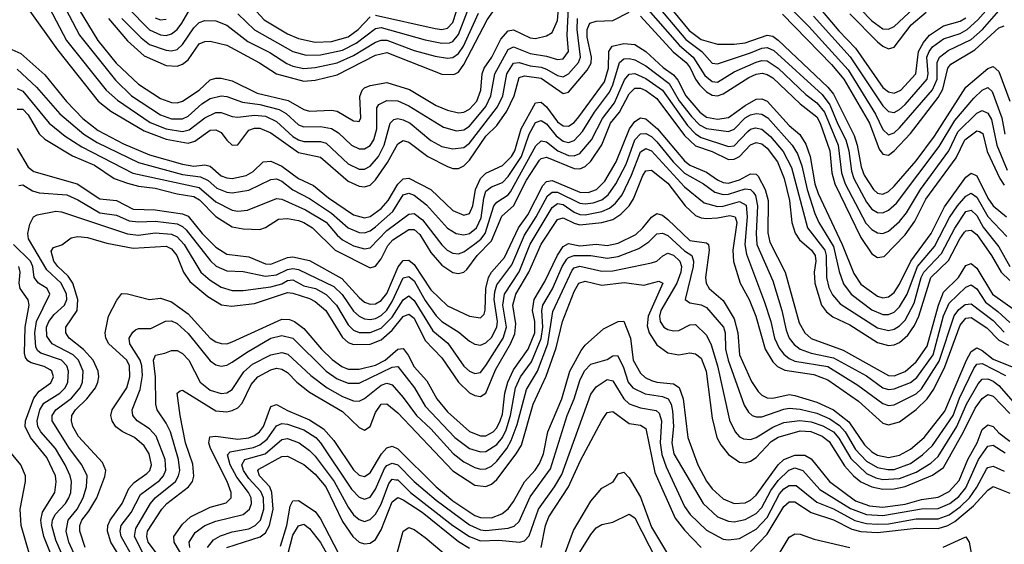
# Model space of a CAD drawing. Header units: inches. Extents: x 990535 to 1117859, y 769386 to 892122.
# Tile 633 of 656: x 1081299 to 1084870, y 827682 to 829586. Entities that reach past the tile are written whole.
import ezdxf

# ---------------------------------------------------------------- set-up
doc = ezdxf.new("R2010")
doc.units = ezdxf.units.IN
doc.header["$MEASUREMENT"] = 0
doc.layers.add('B0882', color=7, linetype='Continuous')

msp = doc.modelspace()

# ---------------------------------------------------------------- linework, layer by layer
at = {"layer": 'B0882', "color": 5}
for points, elevation in [([(1084228.3, 829748.3), (1084390, 829581.5), (1084430, 829552.4), (1084450, 829551.3), (1084470, 829561.1), (1084557.6, 829642.4)], 3740), ([(1083590, 829713.7), (1083727.2, 829547.2), (1083770, 829514.6), (1083830, 829497.6), (1083890, 829496.6), (1083930, 829501.7), (1084010, 829529.8), (1084030, 829525.8), (1084050, 829511.2), (1084230, 829340.6), (1084250, 829315.5), (1084325.6, 829165.6), (1084336.8, 829130), (1084351.4, 829051.4), (1084362.2, 829022.2), (1084395, 828970), (1084410, 828956), (1084430, 828953.2), (1084450, 828962.8), (1084470, 828981.6), (1084550, 829073.6), (1084616.3, 829163.7), (1084730, 829341.4), (1084810, 829409.1), (1084830, 829416.5), (1084850, 829397.4), (1084890, 829290.2)], 3580), ([(1081498.1, 829650), (1081582.7, 829510), (1081648.7, 829428.7), (1081730, 829351.4), (1081810, 829300.2), (1081850, 829285.2), (1081870, 829284.5), (1081890, 829290.1), (1081949.9, 829330), (1081990, 829367.2), (1082010, 829373.3), (1082030, 829373.2), (1082070, 829364.6), (1082159.7, 829319.7), (1082272.8, 829292.8), (1082330, 829259.4), (1082350, 829254.1), (1082430, 829258.1), (1082450, 829254.2), (1082510, 829218.5), (1082522.9, 829217.1), (1082530, 829216.9), (1082536.1, 829230), (1082533, 829307), (1082541.1, 829330), (1082550, 829339.2), (1082570, 829347.4), (1082630, 829357.8), (1082712.4, 829332.4), (1082810, 829274.2), (1082850, 829257.2), (1082890, 829247.5), (1082910, 829249.8), (1082930, 829260.7), (1082956.9, 829290), (1082971.8, 829330), (1082976.8, 829390), (1082983.4, 829410), (1083011.5, 829450), (1083044.4, 829515.6), (1083070, 829545.6), (1083090, 829549.5), (1083150, 829519.6), (1083170, 829517.4), (1083210, 829526.8), (1083230, 829539.6), (1083250, 829583.5), (1083257.3, 829670)], 3580), ([(1083590, 829663.3), (1083714.5, 829514.5), (1083772.7, 829470), (1083810, 829428.4), (1083830, 829425.8), (1083950, 829465.3), (1083990, 829482.9), (1084010, 829485.1), (1084034.6, 829474.6), (1084210, 829314), (1084237.4, 829277.4), (1084266.2, 829206.2), (1084295.4, 829150), (1084306.5, 829110), (1084315.6, 829035.6), (1084324, 829010), (1084370, 828924.2), (1084390, 828898.1), (1084410, 828885.6), (1084430, 828885.4), (1084450, 828894.2), (1084479.4, 828920.6), (1084634.2, 829125.8), (1084690, 829220.3), (1084759.1, 829300.9), (1084790, 829329.7), (1084810, 829339.5), (1084825.7, 829325.7), (1084861, 829230), (1084871.9, 829170)], 3560), ([(1084178.2, 829598.2), (1084310.7, 829450.6), (1084430, 829273.8), (1084450, 829252.9), (1084470, 829248.9), (1084490, 829259.7), (1084510, 829278.3), (1084590, 829369.7), (1084594.2, 829390), (1084589.6, 829450), (1084596.9, 829470), (1084610, 829487.6), (1084650, 829516.2), (1084710, 829535.6), (1084735.3, 829550), (1084774.3, 829585.7), (1084850, 829672.9)], 3660), ([(1081330, 829624.9), (1081436.2, 829476.2), (1081584.1, 829290), (1081630, 829253.6), (1081750, 829182.1), (1081830, 829152.8), (1081910, 829137.8), (1081934.4, 829145.6), (1081990, 829185.2), (1082010, 829186.6), (1082030, 829176.2), (1082050, 829148.1), (1082070, 829130.1), (1082090, 829131.7), (1082130, 829184.8), (1082150, 829192.6), (1082170, 829192.8), (1082210, 829175.7), (1082310, 829103.4), (1082390, 829087.6), (1082490, 828999.6), (1082530, 828981.2), (1082550, 828979), (1082570, 828985.7), (1082590, 829004.9), (1082632.6, 829067.4), (1082670, 829135), (1082690, 829147.5), (1082710, 829142), (1082779.2, 829090), (1082850, 829053), (1082870, 829046.3), (1082890, 829045.7), (1082910, 829055.6), (1082930, 829076.3), (1082990, 829162.9), (1083030, 829202.4), (1083065.6, 829254.4), (1083092.6, 829310), (1083110, 829376.3), (1083130, 829382.7), (1083190, 829373.7), (1083270, 829318), (1083290, 829322.4), (1083357.7, 829402.3), (1083371.3, 829428.7), (1083372.7, 829450), (1083357.4, 829522.6), (1083357.2, 829550), (1083366.4, 829573.6), (1083390, 829580.3), (1083450, 829583), (1083510, 829613)], 3520), ([(1081405.9, 829630), (1081468.9, 829510), (1081612.1, 829330), (1081653.7, 829293.7), (1081772.6, 829212.6), (1081830, 829190.2), (1081890, 829180.4), (1081914, 829186), (1081970, 829230.1), (1082010, 829249.7), (1082030, 829249), (1082070, 829234), (1082090, 829231.7), (1082150, 829239.7), (1082190, 829235.3), (1082230, 829216.8), (1082290, 829161.5), (1082310, 829149.8), (1082330, 829144.3), (1082390, 829144.1), (1082410, 829137.9), (1082490, 829063.2), (1082530, 829043.5), (1082550, 829043.6), (1082570, 829054.5), (1082600.7, 829090), (1082620.8, 829130), (1082642.2, 829210), (1082655.7, 829224.3), (1082670, 829226.9), (1082690, 829222.3), (1082715, 829210), (1082790, 829147.9), (1082830, 829125.9), (1082870, 829116.7), (1082910, 829122.4), (1082930, 829137.4), (1083031.5, 829270), (1083050.8, 829310), (1083065.7, 829390), (1083090, 829428.1), (1083110, 829431.1), (1083150, 829418.2), (1083190, 829413.3), (1083210, 829406.7), (1083250, 829383.4), (1083270, 829379.1), (1083290, 829389.1), (1083325.3, 829430), (1083332.5, 829450), (1083320.5, 829550), (1083321.5, 829590)], 3540), ([(1081453, 829650), (1081516.2, 829530), (1081646.5, 829366.5), (1081704, 829310), (1081810, 829241.2), (1081850, 829226.7), (1081890, 829226.1), (1081910, 829236.1), (1081959.9, 829280.1), (1081990, 829299.5), (1082029.4, 829309.4), (1082050, 829306.8), (1082106.9, 829286.9), (1082170, 829278.6), (1082240.3, 829260.3), (1082266, 829246), (1082310, 829204.1), (1082330, 829196.5), (1082390, 829197.9), (1082430, 829191), (1082455.2, 829175.2), (1082502.5, 829130), (1082530, 829117), (1082550, 829117.6), (1082570, 829129.3), (1082583.8, 829150), (1082594.5, 829190), (1082593.9, 829266.1), (1082602, 829278), (1082630, 829292.1), (1082670, 829291), (1082710, 829273.7), (1082836, 829196), (1082883, 829183), (1082910, 829185.7), (1082930, 829199.6), (1082990, 829270.8), (1083008.3, 829310), (1083021.9, 829390), (1083070, 829477.4), (1083090, 829488), (1083150, 829462.8), (1083210, 829453.1), (1083250, 829441.1), (1083270, 829443.3), (1083289.6, 829470), (1083284.7, 829530), (1083288.9, 829630)], 3560), ([(1081620.5, 829590), (1081689.4, 829509.4), (1081750, 829455.1), (1081830, 829419.9), (1081870, 829417.5), (1081890, 829424.4), (1081910, 829440.3), (1081950, 829497.9), (1081970, 829507), (1081990, 829508), (1082050, 829493.2), (1082168.9, 829428.9), (1082230, 829389.2), (1082330, 829363.1), (1082370, 829366.2), (1082450, 829385.8), (1082590, 829457.3), (1082630, 829466.8), (1082830, 829388.8), (1082873.4, 829386.6), (1082890, 829395.2), (1082910, 829423), (1082994.3, 829585.6), (1083030, 829634.5)], 3620), ([(1081690.3, 829630.3), (1081770, 829549.2), (1081810, 829530.6), (1081830, 829528.9), (1081850, 829534.2), (1081870, 829550.4), (1081887.2, 829572.8), (1081930, 829648)], 3660), ([(1082130, 829645.5), (1082185.8, 829585.8), (1082270, 829535.2), (1082310, 829517.5), (1082370, 829504.9), (1082430, 829506.4), (1082490, 829523.9), (1082526.7, 829550), (1082570, 829596.3)], 3680), ([(1082590, 829602.1), (1082805.9, 829554.1), (1082830, 829550.9), (1082850, 829555.1), (1082870, 829575.7), (1082892.4, 829647.6)], 3680), ([(1083560.9, 829640.9), (1083692.2, 829492.2), (1083742, 829450), (1083783.3, 829383.3), (1083810, 829361.1), (1083830, 829359.8), (1083890, 829396.3), (1083970, 829432), (1083990, 829437.9), (1084010, 829436.5), (1084050, 829409.8), (1084150, 829314.9), (1084190, 829283.7), (1084217.7, 829250), (1084267.1, 829130), (1084279.8, 829030), (1084293.2, 828990), (1084368, 828848), (1084390, 828824), (1084410, 828812.4), (1084430, 828810.5), (1084450, 828818.4), (1084490, 828853), (1084515.1, 828884.9), (1084565.9, 828970), (1084668.4, 829110), (1084701.3, 829178.7), (1084770, 829246.3), (1084790, 829256.3), (1084810, 829246.8), (1084823.7, 829223.7), (1084842.6, 829130), (1084880.4, 829040.4)], 3540), ([(1084081.6, 829641.6), (1084161.6, 829561.6), (1084303.8, 829403.8), (1084402.7, 829242.7), (1084430, 829187.9), (1084450, 829168.5), (1084470, 829175.8), (1084490, 829193.3), (1084610, 829331.4), (1084626.5, 829370), (1084626.8, 829430), (1084634.6, 829450), (1084665.9, 829474.1), (1084750, 829514.6), (1084790.7, 829550), (1084850, 829617.7)], 3640), ([(1084190, 829639.5), (1084270, 829545.5), (1084330, 829483.1), (1084430, 829340.2), (1084450, 829324), (1084470, 829319.3), (1084494.3, 829330), (1084549.4, 829390), (1084558.5, 829470), (1084576.6, 829503.4), (1084599, 829530), (1084650, 829563.3), (1084710, 829580.3), (1084730, 829593.2)], 3680), ([(1081670, 829590.7), (1081739.6, 829519.5), (1081770, 829496.3), (1081830, 829475.3), (1081850, 829473.2), (1081870, 829478.1), (1081890, 829496), (1081930, 829556.8), (1081950, 829576.1), (1081970, 829583.1), (1082010, 829581.5), (1082050, 829566), (1082126.7, 829506.7), (1082206.6, 829466.6), (1082267.4, 829427.4), (1082290, 829417.7), (1082330, 829409.4), (1082370, 829412.2), (1082450, 829429), (1082510, 829455.5), (1082590, 829504.8), (1082610, 829511.7), (1082630, 829511.1), (1082730, 829474.1), (1082806.4, 829453.6), (1082850, 829445.9), (1082870, 829449.2), (1082890, 829462.9), (1082908.2, 829490), (1082962.9, 829610)], 3640), ([(1081790, 829592.8), (1081810, 829585.5), (1081830, 829587.3)], 3680), ([(1082090, 829607.1), (1082150, 829549.5), (1082290, 829470.9), (1082337.6, 829457.6), (1082390, 829458.3), (1082470, 829475.9), (1082519.3, 829500.7), (1082590, 829554.4), (1082610, 829557.9), (1082770, 829512.8), (1082830, 829501.1), (1082857.7, 829502.3), (1082870, 829507.1), (1082890, 829531.9), (1082923, 829617)], 3660), ([(1083550, 829599.3), (1083669.2, 829469.2), (1083716.6, 829430), (1083731.2, 829411.2), (1083749.7, 829370), (1083764, 829350), (1083790, 829324.6), (1083810, 829312.1), (1083830, 829309.1), (1083850, 829316.3), (1083944, 829376), (1083970, 829388.1), (1083991.6, 829391.6), (1084010, 829387.5), (1084030, 829374.7), (1084130, 829281.1), (1084190, 829233), (1084202, 829210), (1084236.7, 829110), (1084243.9, 829030), (1084255, 828990), (1084350, 828795.8), (1084390, 828736.6), (1084410, 828722.3), (1084433.9, 828726.1), (1084510, 828805), (1084545.4, 828854.6), (1084585.2, 828934.8), (1084694.9, 829085.1), (1084727.3, 829150), (1084770, 829182.8), (1084780.5, 829180.5), (1084792.4, 829172.4), (1084808.1, 829108.1), (1084853.3, 829010), (1084870, 828985.3)], 3520), ([(1084065.9, 829605.9), (1084243.1, 829423.1), (1084288.4, 829370), (1084381, 829210), (1084416.1, 829116.1), (1084430, 829097.3), (1084450, 829094.2), (1084470, 829109.7), (1084530, 829173.2), (1084630, 829303.1), (1084646.5, 829333.5), (1084665.5, 829410), (1084675.7, 829424.3), (1084763.2, 829476.8), (1084850, 829556.9), (1084870, 829563.3)], 3620), ([(1084310, 829607.6), (1084410, 829505.1), (1084430, 829489.3), (1084450, 829480.7), (1084470, 829485.8), (1084532.5, 829567.5), (1084587.1, 829612.9)], 3720), ([(1081270, 829477.7), (1081303.1, 829463.1), (1081390, 829386.1), (1081468.9, 829288.9), (1081527.4, 829227.4), (1081583.8, 829183.8), (1081675.8, 829135.8), (1081770, 829095.7), (1081890, 829061), (1081930, 829054.8), (1081970, 829058.9), (1081990, 829054.2), (1082030, 829019.8), (1082050, 829011.9), (1082070, 829010), (1082119.8, 829020.2), (1082145.5, 829034.5), (1082182.6, 829070), (1082210, 829072.9), (1082250, 829054.4), (1082310, 829010), (1082364.5, 828984.5), (1082419.1, 828939.1), (1082510, 828877.8), (1082550, 828867.4), (1082570, 828872.1), (1082610, 828900.7), (1082635, 828930), (1082670.5, 828989.5), (1082690, 829008.2), (1082710, 829011.2), (1082790, 828969.4), (1082870, 828893.2), (1082910, 828876), (1082930, 828882.3), (1082942.5, 828910), (1082951.9, 828970), (1082970, 829009.7), (1082990, 829029.5), (1083050, 829056.7), (1083082.1, 829090), (1083094.2, 829110), (1083117.8, 829190), (1083170, 829283.9), (1083190, 829286.5), (1083210, 829270.1), (1083250, 829215.4), (1083270, 829200.5), (1083290, 829199), (1083310, 829213.1), (1083326.7, 829233.2), (1083419.5, 829360.5), (1083434.5, 829410), (1083435.6, 829470), (1083447.6, 829490), (1083490, 829499.2), (1083530, 829496), (1083570, 829470.6), (1083632.5, 829412.5), (1083670, 829385.5), (1083686.2, 829366.2), (1083714.7, 829310), (1083765.8, 829250), (1083790, 829232), (1083830, 829225), (1083870, 829230.8), (1083930, 829275.1), (1083970, 829297.3), (1083990, 829298.8), (1084010, 829290.3), (1084090, 829202.1), (1084128.7, 829168.7), (1084150, 829133.8), (1084166.3, 829090), (1084183.2, 828990), (1084195, 828955), (1084281.4, 828770), (1084324.2, 828664.2), (1084350, 828625.9), (1084410, 828582.9), (1084430, 828576.5), (1084450, 828579.7), (1084470, 828596.1), (1084490, 828625.9), (1084530.6, 828709.4), (1084604.5, 828810), (1084653.5, 828906.5), (1084730, 829013.9), (1084750, 829029.4), (1084770, 829019.2), (1084810, 828938.6), (1084829.8, 828910), (1084878.3, 828870)], 3480), ([(1081290, 829406.5), (1081360.5, 829340.5), (1081444.5, 829244.4), (1081531.9, 829170), (1081580.4, 829140.3), (1081730, 829067.5), (1081890, 829023.8), (1081955.3, 829015.3), (1081982.3, 829002.3), (1082014.3, 828974.3), (1082050, 828960.2), (1082070, 828957.4), (1082130, 828967.8), (1082210, 829006.2), (1082230, 829008.1), (1082250, 829000.4), (1082290, 828968.3), (1082350, 828936.7), (1082430, 828883.7), (1082490, 828830.1), (1082530, 828813.4), (1082550, 828812.8), (1082570, 828819.8), (1082590, 828834), (1082652.6, 828890), (1082690, 828950.1), (1082710, 828956.8), (1082730, 828949.4), (1082773.9, 828913.9), (1082850, 828829.3), (1082882.3, 828810), (1082910, 828805.2), (1082930, 828810.1), (1082956.1, 828830), (1082972.8, 828867.2), (1082981.9, 828938.1), (1082990, 828964.2), (1083010, 828979.3), (1083050, 828994.5), (1083070, 829016.3), (1083119.2, 829090), (1083147.3, 829170), (1083170, 829213.2), (1083190, 829220.6), (1083210, 829208.2), (1083244.6, 829164.6), (1083270, 829145.1), (1083290, 829140.7), (1083310, 829147.6), (1083340, 829180), (1083383.7, 829250), (1083437.7, 829322.3), (1083450.6, 829349.4), (1083474.7, 829430), (1083490, 829444), (1083510, 829445.5), (1083530, 829440.5), (1083570, 829418.9), (1083654, 829354), (1083691.2, 829291.2), (1083734.9, 829234.9), (1083764.8, 829204.8), (1083790, 829191.2), (1083870, 829179.8), (1083890, 829188.8), (1083929.7, 829230.3), (1083950, 829240.5), (1083970, 829245.6), (1083990, 829243.2), (1084012.9, 829230), (1084100.3, 829130), (1084119.4, 829099.4), (1084135.7, 829055.7), (1084155.2, 828970), (1084182.8, 828882.8), (1084197.1, 828850), (1084250, 828762.7), (1084271.6, 828671.6), (1084286.9, 828626.9), (1084314.5, 828590), (1084390, 828533.2), (1084430, 828516.5), (1084450, 828516.1), (1084470, 828524.7), (1084490, 828543.5), (1084517.7, 828590), (1084555.1, 828690), (1084616.9, 828763.1), (1084671.7, 828868.3), (1084700, 828910), (1084730, 828945.7), (1084750, 828956.4), (1084770, 828942.3), (1084810, 828871.7), (1084878.7, 828798.7)], 3460), ([(1081290, 829335.7), (1081310, 829326.3), (1081406.2, 829210), (1081463.8, 829163.8), (1081524.2, 829124.2), (1081709.4, 829029.4), (1081950, 828976.5), (1082010, 828925.4), (1082070, 828894.2), (1082090, 828890.8), (1082125, 828895), (1082230, 828936.9), (1082250, 828934.3), (1082335.3, 828895.3), (1082410, 828850.5), (1082450, 828803.4), (1082470, 828786.4), (1082510, 828765.6), (1082550, 828753.8), (1082570, 828757.9), (1082630, 828821.1), (1082710, 828880.6), (1082730, 828882.7), (1082759.8, 828859.8), (1082830, 828768.8), (1082849.2, 828750), (1082870, 828738.6), (1082890, 828736.1), (1082910, 828743.4), (1082950, 828772.5), (1082970.9, 828789.1), (1082987.1, 828810), (1083018.3, 828910), (1083030, 828924.1), (1083070, 828949.8), (1083078.6, 828961.4), (1083171.3, 829128.7), (1083190, 829146.3), (1083210, 829142.1), (1083250.3, 829110.3), (1083290, 829092.5), (1083310, 829091.6), (1083330, 829099.9), (1083372.3, 829150), (1083412.5, 829227.5), (1083456, 829284), (1083492.4, 829367.6), (1083510, 829388.4), (1083530, 829390.7), (1083570, 829372.3), (1083630, 829330), (1083721.4, 829201.4), (1083750, 829171.6), (1083770, 829158.8), (1083870, 829125.6), (1083890, 829128.7), (1083939.6, 829180.4), (1083950, 829188.6), (1083967.1, 829192.9), (1083990, 829188.2), (1084022.2, 829162.2), (1084067.5, 829107.5), (1084097.9, 829050), (1084155.8, 828830), (1084219.4, 828750), (1084224.5, 828730), (1084225.1, 828650), (1084234.1, 828614.1), (1084247.2, 828587.2), (1084274.9, 828554.9), (1084410, 828467.8), (1084450, 828457.5), (1084470, 828462.5), (1084490, 828475.2), (1084510, 828495.9), (1084542.5, 828557.5), (1084569, 828650), (1084578.6, 828670), (1084642.6, 828737.4), (1084691, 828829), (1084730, 828890), (1084750, 828895.1), (1084770, 828874.9), (1084793.1, 828833.1), (1084850, 828762.1), (1084890.4, 828690.4)], 3440), ([(1081290, 829261.6), (1081310, 829260.9), (1081330, 829240.2), (1081370, 829171.3), (1081390, 829152.6), (1081490, 829092.4), (1081570, 829058.5), (1081641.6, 829010), (1081690, 828992.7), (1081730, 828981.3), (1081790, 828975), (1081870, 828953.7), (1081930, 828944.2), (1081951.6, 828931.6), (1082010, 828871.9), (1082070, 828834.6), (1082110, 828826.5), (1082170, 828824.8), (1082190, 828831.6), (1082237.6, 828862.4), (1082270, 828864.6), (1082310, 828857.1), (1082330, 828850), (1082360.5, 828830), (1082443.7, 828750), (1082570, 828685.2), (1082590, 828691.3), (1082610, 828718.3), (1082633.7, 828766.3), (1082652.5, 828787.5), (1082710, 828824.9), (1082730, 828824.2), (1082750, 828806.3), (1082790, 828741.6), (1082830, 828695.3), (1082870, 828667.9), (1082890, 828664.4), (1082910, 828669.7), (1082920.4, 828679.6), (1082957.7, 828730), (1083010, 828783.1), (1083047.6, 828872.4), (1083090, 828910.1), (1083136.7, 829003.3), (1083184, 829076), (1083190, 829082), (1083210, 829086.5), (1083310, 829045.3), (1083330, 829045), (1083350, 829052.9), (1083370, 829073), (1083410, 829132), (1083442.2, 829210), (1083474.7, 829250), (1083510, 829317.4), (1083530, 829337), (1083550, 829337.1), (1083570, 829329.1), (1083610, 829299.8), (1083710, 829165.5), (1083750, 829127.8), (1083810, 829107.8), (1083870, 829078.2), (1083890, 829079.7), (1083910, 829090), (1083950, 829131.2), (1083970, 829140.3), (1083990, 829135.8), (1084010, 829120.2), (1084047.4, 829070), (1084072, 829010), (1084091.4, 828930), (1084099.3, 828850), (1084111.4, 828811.4), (1084127.4, 828787.4), (1084170.7, 828750), (1084183.7, 828730), (1084186, 828710), (1084179.9, 828670), (1084182.5, 828630), (1084207.4, 828550), (1084225.2, 828525.2), (1084247.8, 828507.8), (1084310, 828478.6), (1084410, 828414.6), (1084450, 828403.7), (1084470, 828405.7), (1084490, 828414.3), (1084519.5, 828440.5), (1084543.7, 828476.4), (1084559.5, 828510), (1084603.5, 828650), (1084667.8, 828712.2), (1084708.9, 828791.1), (1084725.8, 828814.2), (1084730, 828819.2), (1084750, 828822), (1084770, 828806.1), (1084823.8, 828730), (1084859.1, 828670), (1084890, 828639.6)], 3420), ([(1081290, 829118.7), (1081330, 829050.5), (1081350, 829035.2), (1081507.6, 828990), (1081590, 828935.3), (1081650, 828930), (1081710, 828897.7), (1081790, 828895.8), (1081890, 828881.4), (1081910, 828873), (1081961.3, 828810), (1082010, 828759.9), (1082050, 828735.3), (1082130, 828725), (1082190, 828699.3), (1082210, 828698.6), (1082270, 828723), (1082290, 828725.4), (1082350, 828711.4), (1082467, 828647), (1082530, 828577.2), (1082550, 828560.9), (1082570, 828553.4), (1082590, 828555), (1082610, 828566.8), (1082630, 828592.3), (1082671.4, 828688.6), (1082690, 828711.4), (1082710, 828713.1), (1082730, 828697.4), (1082790, 828605.8), (1082850, 828546.9), (1082930, 828510.1), (1082970, 828503.5), (1082983, 828517), (1082987.7, 828532.3), (1082989.6, 828610), (1082999.1, 828650), (1083010.4, 828669.6), (1083056.9, 828723.1), (1083107.5, 828830), (1083141.7, 828878.3), (1083195.8, 828984.2), (1083210, 828998.7), (1083230, 829001.8), (1083330, 828960.3), (1083360.9, 828959.1), (1083390.7, 828969.3), (1083420.7, 828999.3), (1083461.7, 829070), (1083510.6, 829190), (1083530, 829216.3), (1083550, 829229.2), (1083570, 829225.7), (1083612.5, 829190), (1083710, 829073.3), (1083730, 829058), (1083790, 829033.1), (1083830, 829004.2), (1083850, 828995.2), (1083870, 828992.7), (1083910, 829004.3), (1083950, 829026.3), (1083970, 829025.7), (1083977.8, 829017.8), (1084002.3, 828970), (1084013.9, 828930), (1084012.4, 828812.4), (1084019.1, 828779.1), (1084074.8, 828670), (1084125.4, 828485.4), (1084146.1, 828450), (1084170, 828429.2), (1084285.9, 828386), (1084450, 828294.6), (1084470, 828293.6), (1084510, 828308.8), (1084550, 828343.9), (1084590, 828400.9), (1084631.1, 828550), (1084650, 828597), (1084704.4, 828650), (1084730, 828693.6), (1084750, 828700.5), (1084770, 828683.6), (1084827.4, 828590), (1084910, 828530.6)], 3380), ([(1081295.4, 828984.6), (1081310, 828986.7), (1081345.4, 828965.4), (1081370, 828957.8), (1081470, 828949.8), (1081510, 828932.5), (1081590, 828884.6), (1081650, 828876.3), (1081695.6, 828855.6), (1081730, 828851.8), (1081790, 828855), (1081870, 828844.9), (1081890, 828835.3), (1081902.8, 828822.8), (1081990.4, 828710.4), (1082012, 828692), (1082050, 828674.4), (1082110, 828672.4), (1082190, 828654.6), (1082230, 828659.9), (1082270, 828679.7), (1082290, 828682.5), (1082310, 828679), (1082438.1, 828618.1), (1082469, 828589), (1082510, 828528.6), (1082530, 828509.7), (1082550, 828500.8), (1082570, 828498.1), (1082590, 828501.5), (1082610, 828512.1), (1082630, 828532.3), (1082650, 828563.3), (1082690, 828649.4), (1082710, 828654.1), (1082730, 828638.1), (1082770, 828567.3), (1082810, 828511.6), (1082830, 828491.1), (1082891.8, 828451.8), (1082930, 828419.1), (1082950, 828407.9), (1082970, 828404.2), (1082990, 828413.5), (1083010, 828432.5), (1083029.5, 828470), (1083031.6, 828490), (1083019.5, 828570), (1083021.8, 828598.2), (1083030, 828624), (1083084.3, 828695.7), (1083130, 828804.1), (1083172.6, 828870), (1083213.2, 828946.8), (1083230, 828960), (1083250, 828959.5), (1083330, 828920.4), (1083350, 828917.4), (1083378.7, 828921.3), (1083410, 828932.5), (1083433.2, 828950), (1083460.9, 828990), (1083498.2, 829061.8), (1083530, 829150.4), (1083550, 829171.3), (1083570, 829172.4), (1083590, 829161.8), (1083610, 829143.2), (1083669.2, 829070), (1083710, 829029.4), (1083778.6, 828990), (1083819.9, 828959.9), (1083850, 828950.9), (1083870, 828953), (1083930, 828972.5), (1083950, 828969.8), (1083959.7, 828959.7), (1083967.4, 828947.4), (1083974.9, 828910), (1083969.8, 828810), (1083973, 828770), (1084030, 828637.7), (1084062.7, 828530), (1084078.6, 828458.6), (1084090, 828430), (1084107.4, 828407.4), (1084130.1, 828390), (1084170, 828375.7), (1084250, 828358.5), (1084370, 828293.4), (1084430, 828250), (1084450, 828244.2), (1084470, 828246), (1084530, 828269.3), (1084553, 828287), (1084612.5, 828370), (1084650, 828510.6), (1084670, 828557.5), (1084730, 828615.7), (1084750, 828624), (1084770, 828608.8), (1084801.3, 828561.3), (1084847, 828526.9), (1084890, 828486.9)], 3360), ([(1081495.1, 827650), (1081477.1, 827690), (1081467.6, 827730), (1081475.3, 827770), (1081507, 827810), (1081528.7, 827850), (1081541.8, 827890), (1081543.7, 827930), (1081524.4, 827970), (1081479.4, 828030), (1081416.7, 828130), (1081417.2, 828150), (1081430.3, 828170), (1081487.2, 828212.8), (1081518.3, 828250), (1081526.3, 828270), (1081528.6, 828310), (1081511.9, 828350), (1081493.1, 828370), (1081416.2, 828410), (1081396.8, 828436.8), (1081395.7, 828470), (1081404.5, 828490), (1081424.3, 828515.7), (1081461, 828550), (1081469.4, 828570), (1081468.3, 828590), (1081449.1, 828630), (1081397.8, 828677.8), (1081331.4, 828790), (1081328.3, 828810), (1081336.2, 828843.8), (1081349, 828871), (1081361.9, 828878.1), (1081430, 828890.8), (1081450, 828888.1), (1081690, 828808.8), (1081730, 828803.5), (1081790, 828811.8), (1081850, 828807), (1081870, 828797.4), (1081895.4, 828770), (1081956.1, 828670), (1081990, 828640.1), (1082030, 828615), (1082070, 828603.2), (1082110, 828603.2), (1082210, 828615.9), (1082250, 828627.7), (1082270, 828639.6), (1082290, 828641.3), (1082330, 828620.2), (1082372.1, 828610), (1082410, 828588.4), (1082447.7, 828550), (1082490, 828477.9), (1082510, 828459.2), (1082530, 828451.1), (1082570, 828450.7), (1082610, 828466), (1082650, 828506.3), (1082690, 828569), (1082710, 828583.5), (1082730, 828567.3), (1082797.2, 828457.2), (1082851.7, 828411.7), (1082910, 828328.8), (1082930, 828310.1), (1082950, 828301.5), (1082970, 828306), (1082990, 828330.5), (1083052.9, 828430), (1083064.1, 828470), (1083050.8, 828550), (1083057, 828590), (1083110, 828671.4), (1083150, 828771.2), (1083230, 828904.1), (1083250, 828918.5), (1083270, 828915.8), (1083310, 828886.9), (1083330, 828879.3), (1083350, 828878.3), (1083410, 828889.4), (1083438.1, 828901.9), (1083460.4, 828919.6), (1083484.2, 828950), (1083518.4, 829021.6), (1083550, 829105.9), (1083570, 829118.1), (1083590, 829109.8), (1083710, 828979), (1083781.7, 828921.7), (1083830, 828907.9), (1083850, 828909), (1083910, 828926), (1083933.3, 828913.3), (1083937.9, 828870), (1083929, 828770), (1083934.4, 828734.4), (1084000.8, 828560.8), (1084023.5, 828490), (1084037, 828430), (1084053.7, 828393.7), (1084070, 828371.9), (1084090, 828355.9), (1084110, 828347.1), (1084230, 828327.1), (1084339, 828259), (1084430, 828192.9), (1084450, 828185.8), (1084470, 828187.7), (1084550, 828228.2), (1084570, 828246), (1084633.2, 828346.8), (1084688.5, 828511.5), (1084705.5, 828534.5), (1084727.5, 828552.5), (1084750, 828555), (1084830, 828494), (1084870, 828452.3)], 3340), ([(1081536.8, 827670), (1081517.2, 827730), (1081517.2, 827750), (1081523.8, 827770), (1081550, 827801.8), (1081578.4, 827850), (1081608, 827928), (1081611.8, 827950), (1081599.3, 827979.3), (1081512.8, 828072.8), (1081492.2, 828110), (1081486.7, 828130), (1081488.6, 828150), (1081501.6, 828170), (1081542.5, 828210), (1081573.4, 828250), (1081582.7, 828270), (1081585.5, 828290), (1081583.1, 828310), (1081565.6, 828350), (1081530, 828388.9), (1081478.9, 828430), (1081466.6, 828450), (1081466.7, 828470), (1081507.1, 828530), (1081510.2, 828570), (1081491.7, 828630), (1081474.8, 828654.8), (1081437.1, 828690), (1081422.6, 828710), (1081413.6, 828746.4), (1081421.1, 828758.9), (1081451.2, 828768.8), (1081485.9, 828794.1), (1081510, 828799.1), (1081544.5, 828795.5), (1081615.1, 828775.1), (1081710, 828756.7), (1081830, 828763.6), (1081850, 828754.1), (1081868.8, 828730), (1081893.1, 828670), (1081915.6, 828635.6), (1081980.8, 828580.8), (1082030.8, 828550.8), (1082066.8, 828546.8), (1082150, 828555.3), (1082270, 828595.8), (1082290, 828593.6), (1082350, 828573.9), (1082370, 828563.3), (1082408.8, 828530), (1082470, 828432.2), (1082490, 828414.6), (1082510, 828407), (1082570, 828408.8), (1082610, 828424), (1082650, 828458.9), (1082690, 828509.3), (1082710, 828517.4), (1082730, 828502.9), (1082770, 828421.4), (1082830, 828358.5), (1082890, 828270.5), (1082930, 828231.6), (1082950, 828221.4), (1082970, 828218.1), (1082990, 828230.1), (1083024.5, 828315.5), (1083079, 828410), (1083094.3, 828445.7), (1083097.8, 828482.2), (1083086.9, 828550), (1083098.6, 828590), (1083145.6, 828670), (1083190, 828771.5), (1083250, 828860.8), (1083270, 828867), (1083310, 828846.9), (1083330, 828841.9), (1083410.5, 828849.5), (1083450, 828860.5), (1083479.8, 828880.2), (1083509.5, 828910.5), (1083524.7, 828935.3), (1083559.2, 829020.8), (1083570, 829037.5), (1083590, 829040.2), (1083650, 828992.9), (1083712.8, 828910), (1083750, 828874.9), (1083770, 828866.7), (1083790, 828864.8), (1083830, 828866.4), (1083875.1, 828875.1), (1083894.2, 828870), (1083900.2, 828850), (1083885, 828750), (1083888.1, 828708.1), (1083912.4, 828630), (1083944.6, 828570), (1083968.9, 828510), (1084002.9, 828390), (1084030, 828344.6), (1084047.5, 828327.5), (1084073.7, 828313.7), (1084178.6, 828298.6), (1084230, 828278.9), (1084341.3, 828201.3), (1084430, 828122), (1084450, 828115.8), (1084490, 828126.3), (1084550, 828171), (1084589.8, 828210.2), (1084614.6, 828245.4), (1084654.2, 828325.8), (1084710, 828477.1), (1084730, 828502.8), (1084750, 828505.6), (1084807, 828467), (1084850, 828423.3), (1084885.1, 828405.1)], 3320), ([(1081665.6, 827630), (1081629.2, 827690), (1081617.3, 827730), (1081618.8, 827750), (1081627.1, 827770), (1081670.3, 827829.7), (1081695.4, 827884.6), (1081713.8, 827906.2), (1081760.6, 827939.4), (1081770.6, 827950), (1081776.9, 827970), (1081768.1, 828010), (1081750, 828039.1), (1081715.3, 828070), (1081670.9, 828090.9), (1081647.8, 828107.8), (1081634, 828130), (1081629.9, 828149.9), (1081633.8, 828170), (1081687.9, 828250), (1081698.6, 828290), (1081696.9, 828330), (1081687.8, 828350), (1081621.9, 828410), (1081611, 828430), (1081608.8, 828450), (1081620.9, 828510), (1081651.6, 828568.4), (1081670, 828591.8), (1081690, 828591.2), (1081770, 828570.1), (1081810, 828575.5), (1081850, 828562), (1081910, 828517.9), (1081990, 828430.4), (1082010, 828417.2), (1082030, 828410.8), (1082050, 828410.1), (1082070, 828416.6), (1082250, 828499.3), (1082277.3, 828497.3), (1082295.4, 828490), (1082330, 828465.4), (1082393, 828390), (1082432.2, 828352.2), (1082467.5, 828327.5), (1082490, 828317.9), (1082530, 828317), (1082590, 828332.6), (1082623.9, 828350), (1082670, 828389.8), (1082690, 828392), (1082708.3, 828368.3), (1082730, 828326.2), (1082775.2, 828275.2), (1082811.3, 828210), (1082850, 828162.9), (1082930, 828091.4), (1082970, 828075.3), (1082990, 828075.9), (1083016.4, 828090), (1083030, 828104.8), (1083042.1, 828130), (1083050, 828154.2), (1083058.9, 828230), (1083069.2, 828270), (1083090, 828315.5), (1083143.3, 828390), (1083167, 828450), (1083167.3, 828490), (1083158.8, 828530), (1083164.7, 828570), (1083203.7, 828636.3), (1083249.1, 828730.9), (1083270, 828762.5), (1083290, 828773.1), (1083330, 828765.4), (1083390, 828771.3), (1083430, 828766.4), (1083470, 828775), (1083533.3, 828806.7), (1083559.1, 828830), (1083590, 828869.7), (1083610, 828882), (1083630, 828877), (1083650, 828860.7), (1083730, 828784.1), (1083790, 828776.6), (1083796.9, 828770), (1083799.2, 828750), (1083786.8, 828650), (1083789.2, 828629.2), (1083800.1, 828610), (1083850, 828567.2), (1083890, 828500.1), (1083904, 828450), (1083909.1, 828370), (1083953.2, 828273.2), (1083976.9, 828236.9), (1083990, 828223.4), (1084010, 828213.2), (1084030, 828212.7), (1084090, 828225.7), (1084110, 828222.4), (1084190, 828197.3), (1084250, 828170.3), (1084306.6, 828126.6), (1084362.7, 828042.7), (1084390, 828017.2), (1084410, 828005.7), (1084450, 827997.5), (1084490, 828005.1), (1084530, 828026.7), (1084579.5, 828070), (1084654.4, 828165.6), (1084732.8, 828350), (1084750, 828382.1), (1084770, 828395.1), (1084790, 828385.4), (1084830, 828354.2), (1084904, 828324)], 3280), ([(1081711.6, 827630), (1081667.1, 827710), (1081663.3, 827730), (1081666.4, 827750), (1081702.7, 827797.3), (1081737.7, 827862.3), (1081806.1, 827913.9), (1081820.4, 827930), (1081829.2, 827950.8), (1081826.8, 827990), (1081794, 828074), (1081770, 828100.7), (1081725.2, 828130), (1081709.1, 828150), (1081706.7, 828170), (1081736, 828244), (1081744.9, 828295.1), (1081742, 828330), (1081735.3, 828350), (1081698.1, 828410), (1081696.4, 828430), (1081708.7, 828451.3), (1081719.5, 828460.5), (1081730, 828465.5), (1081774.4, 828465.6), (1081827.8, 828492.2), (1081850, 828492.5), (1081870, 828483.3), (1081910, 828446.5), (1081990, 828347.9), (1082010, 828333.5), (1082030, 828327.9), (1082050, 828331.7), (1082070, 828342.7), (1082121.7, 828378.4), (1082210, 828429.8), (1082250, 828440.2), (1082290, 828429.7), (1082410, 828310.1), (1082450, 828282.5), (1082490, 828266.3), (1082530, 828266.2), (1082650, 828325.2), (1082670, 828327.4), (1082730.4, 828250), (1082770, 828183.5), (1082877.1, 828070), (1082930, 828030.1), (1082970, 828017.7), (1082990, 828019.3), (1083030, 828044.1), (1083050.1, 828069.9), (1083063.1, 828096.9), (1083079.6, 828150), (1083096.8, 828250), (1083115.1, 828290), (1083155.6, 828344.4), (1083190.7, 828429.3), (1083196.8, 828470), (1083192.6, 828530), (1083195.9, 828550), (1083230.9, 828609.1), (1083266.9, 828690), (1083283.6, 828716.4), (1083290, 828723.2), (1083310, 828730.2), (1083370, 828729.6), (1083430, 828719.9), (1083470, 828726.9), (1083544.4, 828755.6), (1083580.6, 828779.4), (1083610, 828808.5), (1083630, 828810.7), (1083650, 828802.2), (1083710, 828746.8), (1083736.7, 828730), (1083743.2, 828710), (1083741.2, 828690), (1083712.9, 828570), (1083730, 828558.7), (1083770, 828551.3), (1083790, 828540.8), (1083851.9, 828470), (1083858.1, 828450), (1083858.4, 828390), (1083868.3, 828350), (1083926.6, 828186.6), (1083941.8, 828161.8), (1083955.5, 828150), (1083970, 828144.4), (1083990, 828144.2), (1084070, 828172.6), (1084090, 828175.6), (1084130, 828172.2), (1084190, 828157.9), (1084237.1, 828137.1), (1084272.8, 828112.8), (1084292.9, 828090), (1084330, 828025.5), (1084370, 827984), (1084410, 827960.2), (1084447.1, 827952.9), (1084470, 827953.7), (1084530, 827975.5), (1084573.4, 828006.6), (1084610, 828041), (1084684.2, 828150), (1084708, 828212), (1084759.7, 828320.3), (1084770, 828335.5), (1084790, 828337.8), (1084874, 828294)], 3260), ([(1081451, 827650), (1081430, 827696.7), (1081415, 827750), (1081417.5, 827770), (1081427.5, 827790), (1081465, 827830), (1081477.1, 827850), (1081484.3, 827870), (1081486.9, 827910), (1081482.6, 827930), (1081463.7, 827970), (1081428.3, 828030), (1081375.2, 828090), (1081364.5, 828110), (1081362, 828130), (1081372, 828170), (1081386.1, 828193.9), (1081444.8, 828230), (1081463.9, 828250), (1081473.6, 828270), (1081476.3, 828310), (1081469.6, 828330), (1081451, 828350), (1081375.6, 828375.6), (1081364.5, 828384.5), (1081357.9, 828397.9), (1081354.1, 828450), (1081360.2, 828490), (1081408.6, 828590), (1081398.9, 828610), (1081367.5, 828630), (1081351.1, 828650), (1081346.1, 828690), (1081337.6, 828710), (1081276.8, 828770)], 3360), ([(1081767.3, 827607.3), (1081715.7, 827710), (1081720.4, 827739.6), (1081773.1, 827830), (1081790.6, 827850), (1081864.4, 827910), (1081875.5, 827930), (1081879.5, 827950), (1081874.5, 827990), (1081845.6, 828090), (1081830, 828122), (1081797.2, 828170), (1081792.7, 828190), (1081791.7, 828290), (1081784.2, 828350), (1081791.1, 828368.9), (1081824.9, 828375.1), (1081850, 828385.7), (1081870, 828385.5), (1081890, 828374.6), (1081912, 828350), (1081953, 828270), (1081990, 828241.8), (1082030, 828229.4), (1082050, 828231.3), (1082070, 828243.7), (1082111.9, 828308.1), (1082143.8, 828336.2), (1082210, 828369.8), (1082250, 828378.6), (1082271.7, 828371.7), (1082355.1, 828295.1), (1082414.2, 828250), (1082470, 828218.2), (1082510, 828202.4), (1082530, 828201.1), (1082550, 828210.8), (1082610, 828259.1), (1082630, 828266.6), (1082643.1, 828263.1), (1082650, 828260.3), (1082690, 828214.2), (1082737.9, 828150), (1082790, 828100.6), (1082870.9, 828010.9), (1082910, 827981.5), (1082950, 827960.5), (1082970, 827955.2), (1082990, 827956.1), (1083010, 827965.3), (1083030, 827983.4), (1083066.3, 828030), (1083081.9, 828058.1), (1083102.9, 828117.1), (1083136.7, 828243.3), (1083177.4, 828310), (1083214.7, 828410), (1083232.6, 828527.4), (1083302.9, 828677.1), (1083310, 828684.8), (1083330, 828691.9), (1083410, 828672.9), (1083450, 828675), (1083590, 828703.7), (1083610, 828710.1), (1083631.1, 828728.9), (1083650, 828738.1), (1083670, 828731.9), (1083693.5, 828710), (1083698.9, 828690), (1083697, 828670), (1083682.5, 828630), (1083624.3, 828530), (1083619.7, 828510), (1083621.3, 828490), (1083635.3, 828470), (1083650, 828461.2), (1083670, 828457.3), (1083690, 828458.1), (1083730, 828479), (1083750, 828479.8), (1083790, 828441.5), (1083806.4, 828406.4), (1083830.3, 828330), (1083872.9, 828132.9), (1083893.9, 828090), (1083910, 828072.2), (1083924.4, 828064.4), (1083950, 828062.1), (1083970, 828069.7), (1084030, 828107.2), (1084070, 828123.5), (1084128.6, 828131.4), (1084170, 828127), (1084211.7, 828111.7), (1084250, 828089.8), (1084270, 828066.7), (1084313.1, 827993.1), (1084370, 827939.2), (1084403.5, 827923.5), (1084430, 827917.2), (1084490, 827920.3), (1084550, 827944), (1084603.5, 827976.5), (1084630, 828000.1), (1084698.1, 828110), (1084732.9, 828190), (1084775.5, 828264.5), (1084790, 828281.3), (1084810, 828282.6), (1084830, 828274), (1084850, 828258.2), (1084910, 828189.8)], 3240), ([(1081411.1, 827650), (1081386.9, 827710), (1081377.5, 827750), (1081375.6, 827770), (1081381.7, 827798.3), (1081426.9, 827870), (1081431.8, 827908.2), (1081428.3, 827930), (1081397, 827997), (1081337.7, 828070), (1081319, 828110), (1081320, 828130), (1081350, 828212.7), (1081370, 828237.9), (1081411.5, 828268.5), (1081421.2, 828290), (1081416.1, 828310), (1081410, 828315.7), (1081387.7, 828327.7), (1081341.1, 828341.1), (1081328.1, 828348.1), (1081320.3, 828360.3), (1081316.1, 828376.1), (1081319.4, 828470), (1081333, 828550), (1081329.7, 828569.7), (1081300.1, 828610), (1081296.6, 828630), (1081300.8, 828670), (1081296.1, 828690)], 3380), ([(1081794.6, 827650), (1081765, 827690), (1081760.1, 827710), (1081763, 827730), (1081814.1, 827810), (1081832.2, 827830), (1081911.7, 827890), (1081925.9, 827910), (1081930.9, 827929.1), (1081927.1, 827972.9), (1081900.8, 828050), (1081881.4, 828150), (1081869.9, 828230), (1081880.8, 828239.2), (1081890, 828240.8), (1082010, 828166.1), (1082050, 828163.2), (1082070, 828167), (1082090, 828176.9), (1082105.7, 828194.3), (1082138.2, 828261.8), (1082163, 828290), (1082210, 828314.7), (1082230, 828320.7), (1082250, 828317.3), (1082270, 828305.9), (1082304.3, 828270), (1082350, 828234.5), (1082470, 828164.5), (1082530, 828105.7), (1082550, 828096.4), (1082570, 828109.5), (1082590, 828160.8), (1082609.9, 828190), (1082630, 828191.7), (1082670, 828159), (1082870, 827948.8), (1082950, 827896.8), (1082990, 827892.2), (1083010, 827900.7), (1083030, 827916.7), (1083100.1, 828010), (1083118.4, 828041.6), (1083160.7, 828190), (1083207.9, 828292.1), (1083245, 828395), (1083267.5, 828490), (1083310, 828599.5), (1083327.3, 828630), (1083350, 828637.1), (1083410, 828622.8), (1083491.8, 828631.8), (1083562.5, 828622.5), (1083617.2, 828637.2), (1083631, 828630), (1083578.4, 828510), (1083575.2, 828475.2), (1083582.2, 828450), (1083610, 828405.8), (1083650, 828376.7), (1083690, 828370.1), (1083730, 828377.2), (1083750, 828373.5), (1083770, 828357.2), (1083788.2, 828310), (1083810, 828140.3), (1083827.7, 828070), (1083842.4, 828042.4), (1083870, 828008.1), (1083910, 827979.9), (1083930, 827977.4), (1083950, 827983.5), (1083970, 827996.7), (1084025, 828055), (1084050, 828071), (1084130, 828093.4), (1084168.1, 828091.9), (1084210, 828074.2), (1084235, 828055), (1084290, 827966.2), (1084322.9, 827930), (1084350, 827909.2), (1084390, 827890), (1084430, 827882.2), (1084470, 827883.8), (1084510, 827891.5), (1084610, 827932.3), (1084650, 827960.7), (1084722.2, 828090), (1084764.3, 828175.7), (1084790, 828211.2), (1084810, 828225.9), (1084830, 828219.1), (1084890, 828156.4)], 3220), ([(1081894.3, 827630), (1081859.3, 827690), (1081858.1, 827710), (1081890, 827755.6), (1081918.9, 827781.1), (1081990, 827817.3), (1082047.9, 827832.1), (1082065.7, 827850), (1082065.8, 827870), (1082052, 827910), (1081991.5, 828030), (1081985, 828050), (1081988.2, 828071.8), (1082010, 828074.8), (1082090, 828063.7), (1082130, 828068.6), (1082150, 828076.3), (1082169.3, 828090.7), (1082183.1, 828110), (1082210, 828182.3), (1082230, 828189.7), (1082270, 828167.4), (1082350, 828134), (1082400.9, 828100.9), (1082438.3, 828058.3), (1082510, 827951.9), (1082530, 827932.7), (1082550, 827927.9), (1082570, 827941.3), (1082611, 828010), (1082630, 828032.3), (1082650, 828037.9), (1082670, 828028.6), (1082809.5, 827890), (1082870, 827840.3), (1082950, 827786.9), (1082970, 827779.3), (1083010, 827778.1), (1083047.6, 827792.4), (1083070, 827810.9), (1083090, 827837.7), (1083130, 827908.5), (1083168.5, 827951.5), (1083184.2, 827975.8), (1083198.2, 828010), (1083214.2, 828090), (1083264.8, 828210), (1083294.3, 828310), (1083335, 828385), (1083350, 828404.7), (1083416.5, 828463.5), (1083470, 828490.5), (1083490, 828491.3), (1083514.2, 828430), (1083523.9, 828350), (1083550, 828302.7), (1083567.5, 828287.5), (1083590, 828276.3), (1083610.3, 828270.3), (1083670, 828264.8), (1083691.2, 828251.2), (1083704.9, 828210), (1083722, 828070), (1083757.9, 827970), (1083790, 827911.1), (1083810, 827883.8), (1083850, 827846.9), (1083889.8, 827829.8), (1083930, 827832.7), (1083950, 827842.4), (1083970, 827860.8), (1084050, 827970.3), (1084070.7, 827989.3), (1084110, 828005.2), (1084146, 828006), (1084170, 827992.4), (1084236, 827910), (1084330, 827839.7), (1084381.6, 827821.6), (1084430, 827817.1), (1084510, 827827.7), (1084570, 827844.6), (1084630, 827853.1), (1084670, 827873.3), (1084706.1, 827913.9), (1084738.2, 827990), (1084771.5, 828050), (1084790, 828098.4), (1084810, 828115.1), (1084830, 828109.5), (1084850, 828086.2), (1084890, 828056.1)], 3180), ([(1081916.2, 827670), (1081913.3, 827690), (1081935.6, 827724.4), (1081969.9, 827750), (1082010, 827765.4), (1082110, 827789.5), (1082132.6, 827810), (1082139.2, 827830), (1082138.2, 827850), (1082128.8, 827870), (1082085.9, 827925.9), (1082062, 827970), (1082052.9, 828007.1), (1082062.3, 828017.7), (1082146.4, 828033.6), (1082170, 828043), (1082196.1, 828063.9), (1082230, 828112.4), (1082250, 828120.9), (1082270, 828117.6), (1082330, 828097.2), (1082372.8, 828070), (1082390.3, 828050), (1082502.3, 827882.3), (1082530, 827853.1), (1082550, 827845.3), (1082570, 827853.1), (1082590, 827881.5), (1082622.6, 827957.3), (1082630, 827967.8), (1082650, 827976.8), (1082670, 827970.6), (1082730, 827910.3), (1082810, 827841.6), (1082930, 827752), (1082970, 827735), (1082990, 827732.3), (1083070, 827740.1), (1083092.2, 827747.8), (1083110, 827765.2), (1083150, 827853.8), (1083224.2, 827955.8), (1083284.5, 828150), (1083310.4, 828210), (1083330, 828275.9), (1083347.9, 828312.1), (1083370, 828335.9), (1083430, 828352.5), (1083450, 828366.2), (1083467.5, 828367.5), (1083487.5, 828327.5), (1083505.7, 828270), (1083522.3, 828250), (1083567.5, 828227.5), (1083630, 828218.1), (1083651.1, 828210), (1083661.7, 828190), (1083666, 828166), (1083669.8, 828110), (1083664.2, 828050), (1083671.1, 828010), (1083778.2, 827830), (1083830, 827781.8), (1083870, 827765.5), (1083890, 827763.9), (1083930, 827771.8), (1083970, 827793.8), (1083990, 827816), (1084022.8, 827877.2), (1084050, 827914.1), (1084088.4, 827951.6), (1084110, 827959.1), (1084138.9, 827950), (1084201.3, 827881.3), (1084311.7, 827811.7), (1084370, 827790.4), (1084430, 827786), (1084570, 827810.5), (1084630, 827812.4), (1084673, 827830), (1084704.7, 827855.3), (1084730, 827886.9), (1084776.6, 827990), (1084810, 828038.1), (1084830, 828041.7), (1084873.5, 828013.5)], 3160), ([(1081979.9, 827670), (1082002.1, 827697.9), (1082026.8, 827713.2), (1082070, 827727.7), (1082130, 827738.6), (1082153, 827750), (1082171.8, 827770), (1082184.2, 827810), (1082182.8, 827850), (1082173.2, 827873.2), (1082130, 827921), (1082111, 827950), (1082105.2, 827970), (1082115.8, 827990), (1082189.4, 828010.6), (1082250, 828062.1), (1082270, 828065.7), (1082312.9, 828050), (1082350, 828022.8), (1082370, 828001.7), (1082439.3, 827910), (1082490, 827816.3), (1082510, 827789.2), (1082530, 827771.7), (1082550, 827765.3), (1082570, 827771.6), (1082590, 827790.9), (1082610, 827827.4), (1082637.8, 827902.2), (1082650, 827918.2), (1082663.7, 827916.3), (1082670, 827915.4), (1082716.8, 827870), (1082870, 827750.7), (1082930, 827710.3), (1082970, 827695), (1083036.7, 827696.7), (1083111.3, 827690), (1083130, 827694.9), (1083147, 827713), (1083180.6, 827810), (1083238.3, 827890), (1083264.9, 827935.1), (1083370, 828226.7), (1083390, 828253), (1083430, 828279.9), (1083450, 828274.9), (1083489.5, 828210), (1083510, 828191.7), (1083550, 828177.4), (1083607.7, 828167.7), (1083618, 828158), (1083626.3, 828130), (1083622.1, 828050), (1083628.2, 828008.2), (1083643.2, 827963.2), (1083710, 827819.3), (1083730.1, 827790), (1083790, 827732.7), (1083850, 827701), (1083870, 827697.6), (1083910, 827703.4), (1083970, 827736.3), (1084010, 827779.7), (1084054.9, 827865.1), (1084070, 827882.7), (1084090, 827895.9), (1084115, 827895), (1084190, 827834.9), (1084250, 827810.6), (1084327.9, 827767.9), (1084370, 827757.6), (1084410, 827754.8), (1084450, 827756.8), (1084550, 827774.3), (1084630, 827774.8), (1084670, 827789.1), (1084710, 827817.5), (1084743.6, 827850), (1084770.9, 827889.1), (1084805.3, 827954.7), (1084810, 827960.8), (1084830, 827965.9), (1084870, 827947.9)], 3140), ([(1083190, 827670.2), (1083205.8, 827750), (1083218.1, 827781.9), (1083290, 827890), (1083333.4, 827986.6), (1083410, 828131.7), (1083430, 828159.8), (1083450, 828164), (1083510, 828120.5), (1083550, 828114.7), (1083570, 828102.3), (1083602.8, 827942.8), (1083676.8, 827776.8), (1083710, 827733.3), (1083770, 827670.9)], 3120), ([(1081290, 827122.5), (1081450.3, 827149.7), (1081474.1, 827165.9), (1081482.5, 827190), (1081473.1, 827270), (1081478.1, 827310), (1081475.8, 827330), (1081446.3, 827390), (1081447, 827450), (1081438.9, 827490), (1081415.9, 827530), (1081368.8, 827590), (1081333.5, 827650), (1081304.3, 827750), (1081300.7, 827810), (1081320.6, 827910), (1081320.6, 827930), (1081303.6, 827970), (1081252.3, 828032.3)], 3420), ([(1082050.5, 827670), (1082171, 827709), (1082190, 827723.4), (1082205.2, 827750), (1082218.3, 827810), (1082213.9, 827870), (1082205.8, 827890), (1082168.9, 827930), (1082162.7, 827950), (1082165.8, 827954.2), (1082250, 828000.4), (1082270, 828002.3), (1082330, 827971.7), (1082370, 827936.1), (1082408.8, 827890), (1082470, 827765.1), (1082506.8, 827710), (1082530, 827689.7), (1082550, 827683.4), (1082570, 827686.3), (1082590, 827699.4), (1082610, 827734.8), (1082650, 827836.3), (1082670, 827852.1), (1082690, 827843.9), (1082758.5, 827798.5), (1082890, 827692), (1082930, 827667.9)], 3120), ([(1083230, 827523.1), (1083307.6, 827732.4), (1083370, 827838.1), (1083410, 827885.1), (1083451.5, 827908.5), (1083470, 827938), (1083490, 827944.2), (1083510, 827923.1), (1083550, 827853.4), (1083590, 827744.2), (1083655.8, 827635.8)], 3080), ([(1083950, 827655.8), (1084010, 827718.4), (1084070, 827819.7), (1084090, 827835.9), (1084110, 827835.9), (1084170, 827797.7), (1084250, 827771.2), (1084316.9, 827736.9), (1084350, 827728.3), (1084410, 827724.3), (1084550, 827740.6), (1084630, 827739.4), (1084664.8, 827750), (1084690, 827764.9), (1084758.7, 827821.3), (1084810, 827878.3), (1084830, 827891.8), (1084890, 827867.1)], 3120), ([(1082244.8, 827675.2), (1082268.4, 827750), (1082280.1, 827819.9), (1082290, 827840.1), (1082310, 827841.1), (1082370, 827801.1), (1082390, 827774), (1082470, 827621.3)], 3080), ([(1083330, 827653.9), (1083370, 827717), (1083390, 827741.9), (1083410, 827754.4), (1083450, 827761.8), (1083510, 827790.9), (1083530, 827778.4), (1083606.9, 827626.9)], 3060), ([(1082272.3, 827650), (1082290, 827714.7), (1082310, 827749.1), (1082330, 827754.6), (1082350, 827739.8), (1082390, 827688.7), (1082461.7, 827561.7)], 3060), ([(1082664, 827636), (1082690, 827730.1), (1082710, 827743.4), (1082730, 827735.5), (1082770, 827707.2), (1082890, 827605.6)], 3080), ([(1084019.8, 827590), (1084090, 827707.4), (1084110, 827719.9), (1084130, 827718.4), (1084180.6, 827700.6), (1084310, 827670)], 3080), ([(1084648.3, 827671.7), (1084730, 827708.7), (1084743.1, 827690), (1084753.8, 827630)], 3080)]:
    msp.add_lwpolyline(points, dxfattribs=dict(at, elevation=elevation))

doc.saveas('drawing.dxf')
